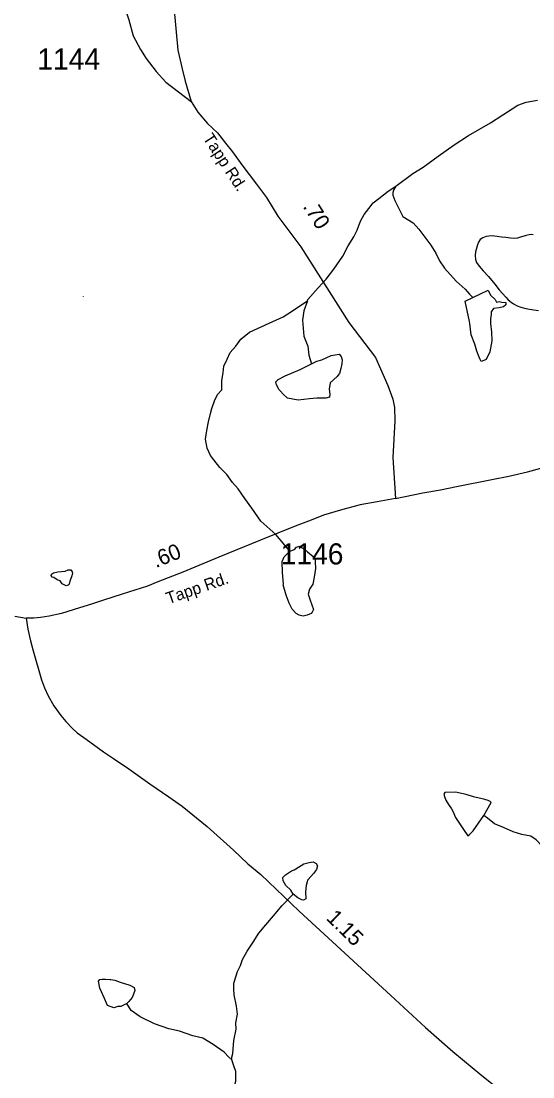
# Model space of a CAD drawing. Extents: x 1950930 to 2061844, y 904556 to 1017002.
# Drawn here: x 1999576 to 2003701, y 926803 to 935305 of the extents above; entities that cross this region are included whole.
import ezdxf

# ---------------------------------------------------------------- set-up
doc = ezdxf.new("R2010")
doc.units = 0
for name, color, linetype in [('Exist Hydrographic Creek Single Shore', 7, 'Continuous'), ('Exist Hydrographic Misc Water Feature', 7, 'Continuous'), ('Exist Road Non-System Type 51', 7, 'Continuous'), ('Exist Road Primary US Structure Standard Bridge CELL', 7, 'Continuous'), ('Exist Road Secondary Type 51 Attributed', 7, 'Continuous'), ('Exist Road Secondary Type 51 Label', 7, 'Continuous'), ('Exist Road Secondary Type 51 Number Label', 7, 'Continuous')]:
    doc.layers.add(name, color=color, linetype=linetype)

msp = doc.modelspace()

# ---------------------------------------------------------------- linework, layer by layer
at = {"layer": 'Exist Hydrographic Creek Single Shore'}
for points in [[(2002597.4, 933976.5), (2002733.4, 934076.4), (2002817.5, 934128.5), (2002937.5, 934216.6), (2003067.4, 934308.7), (2003183.4, 934382.8), (2003359.2, 934486.8), (2003459.3, 934551), (2003535.1, 934599), (2003579.3, 934627), (2003647.1, 934651.2), (2003739.3, 934667)], [(2001884.3, 933052), (2001888.1, 933063.7), (2001970.1, 933155.9), (2002033.9, 933228.1), (2002096, 933307.9), (2002170, 933412), (2002211.8, 933496.1), (2002257.9, 933568), (2002285.9, 933620.3), (2002297.8, 933660.1), (2002313.8, 933700.1), (2002341.7, 933748.1), (2002377.8, 933796.3), (2002413.8, 933840.2), (2002459.5, 933876.3), (2002533.6, 933936.5), (2002597.4, 933976.5)], [(2001741.2, 931037.7), (2001701.2, 931085.7), (2001629.4, 931169.6), (2001581.1, 931213.6), (2001509.2, 931277.4), (2001437.2, 931381.6), (2001379.1, 931461.6), (2001324.9, 931537.5), (2001279.1, 931589.4), (2001235.1, 931653.3), (2001178.8, 931709.2), (2001130.9, 931773.2), (2001102.8, 931807.3), (2001074.7, 931865.3), (2001062.8, 931937.4), (2001072.8, 932009.4), (2001086.7, 932077.4), (2001102.5, 932145.3), (2001112.5, 932185.5), (2001134.5, 932247.4), (2001158.5, 932299.4), (2001194.4, 932335.4), (2001194.3, 932411.5), (2001204.4, 932471.4), (2001210.5, 932527.4), (2001238.3, 932583.6), (2001262.3, 932635.6), (2001306.4, 932687.5), (2001346.2, 932743.5), (2001418.3, 932799.4), (2001576.3, 932871.6), (2001688.3, 932923.8), (2001764.1, 932971.8), (2001816.1, 933007.8), (2001884.3, 933052)]]:
    msp.add_lwpolyline(points, dxfattribs=at)
at = {"layer": 'Exist Hydrographic Misc Water Feature'}
for p, q in [((2000078.9, 933085.4), (2000078.9, 933086)), ((2000078.9, 933085.1), (2000078.9, 933085.4)), ((2000078.9, 933085), (2000078.9, 933085.1)), ((2000078.9, 933084.9), (2000078.9, 933085)), ((2000078.9, 933084.9), (2000078.9, 933084.9))]:
    msp.add_line(p, q, dxfattribs=at)
for points in [[(2002597.4, 933976.5), (2002581.4, 933948.3), (2002573.7, 933924.5), (2002573.6, 933904.5), (2002589.8, 933860.5), (2002617.8, 933800.5), (2002653.8, 933732.5), (2002735.7, 933680.6), (2002781.9, 933628.4), (2002829.8, 933564.4), (2002878, 933500.4), (2002918.1, 933436.6), (2002947.9, 933374.6), (2002988.1, 933314.7), (2003082.1, 933210.7), (2003156.2, 933146.8), (2003190.2, 933106.7), (2003216.2, 933078.6)], [(2003216.2, 933078.6), (2003340.2, 933138.7), (2003360, 933099), (2003396, 933062.8), (2003408.1, 933042.8), (2003428.2, 933047), (2003452, 933042.9), (2003484.1, 933039), (2003482.1, 933019), (2003464.1, 933004.9), (2003428.1, 932994.8), (2003384.4, 932990.8), (2003364.1, 932962.7), (2003364.2, 932938.7), (2003360.4, 932910.9), (2003360.4, 932878.7), (2003360.2, 932870.9), (2003368.3, 932800.8), (2003370.4, 932728.9), (2003354.5, 932642.9), (2003324.3, 932578.9), (2003304.5, 932570.8), (2003284.6, 932562.6), (2003276.4, 932580.8), (2003268.6, 932598.7), (2003250.6, 932646.7), (2003232.4, 932702.9), (2003204.4, 932778.6), (2003192.2, 932870.7), (2003190.2, 932884.6), (2003156.2, 933050.7), (2003216.2, 933078.6)], [(2001884.3, 933052), (2001856, 932971.9), (2001844.3, 932896), (2001856.4, 932767.7), (2001888.2, 932688), (2001896.2, 932615.9), (2001916.4, 932544)], [(2001916.4, 932544), (2001960.5, 932566), (2002000.4, 932576), (2002076.3, 932611.9), (2002140.2, 932624), (2002156.6, 932604), (2002164.5, 932575.9), (2002160.6, 932543.9), (2002152.6, 932507.9), (2002142.6, 932468.1), (2002128.4, 932450), (2002124.4, 932443.9), (2002068.5, 932391.8), (2002060.5, 932339.8), (2002064.6, 932300), (2002062.5, 932275.8), (2002032.5, 932267.9), (2002004.6, 932267.8), (2001960.6, 932267.7), (2001900.4, 932263.7), (2001808.6, 932251.8), (2001724.6, 932267.7), (2001688.5, 932299.6), (2001666.4, 932325.7), (2001656.5, 932335.7), (2001634.6, 932375.5), (2001628.6, 932399.6), (2001648.4, 932419.6), (2001704.4, 932447.6), (2001824.6, 932499.9), (2001916.4, 932544)], [(2001741.2, 931037.7), (2001779.2, 931049.7), (2001797.3, 931069.6), (2001821.5, 931077.7), (2001837.3, 931065.9), (2001859.4, 931053.6), (2001885.4, 931029.8), (2001929.3, 930993.7), (2001945.4, 930975.7), (2001945.5, 930949.8), (2001949.3, 930897.8), (2001937.3, 930825.9), (2001927.6, 930769.6), (2001901.6, 930729.8), (2001889.6, 930689.7), (2001905.6, 930641.8), (2001933.6, 930565.7), (2001921.7, 930545.6), (2001913.6, 930533.6), (2001881.8, 930521.8), (2001849.8, 930513.6), (2001817.8, 930521.5), (2001793.8, 930533.8), (2001761.7, 930569.6), (2001737.8, 930617.7), (2001711.5, 930681.5), (2001689.6, 930765.7), (2001691.4, 930771.6), (2001683.5, 930865.6), (2001681.4, 930953.6), (2001697.2, 930989.7), (2001713.3, 931005.7), (2001741.2, 931037.7)], [(1999817.6, 930840.5), (1999821.7, 930850.3), (1999837.3, 930862.2), (1999871.1, 930868.9), (1999931.4, 930876.7), (1999955, 930885.3), (1999977.1, 930885.6), (1999989.2, 930871.1), (1999991.7, 930857.4), (1999981.4, 930829.7), (1999969.8, 930795.4), (1999964, 930771.1), (1999955.8, 930763), (1999940.4, 930756.8), (1999906, 930774.7), (1999891.8, 930798.8), (1999868, 930806.5), (1999840, 930824.5), (1999825.6, 930827.9), (1999817.6, 930840.5)], [(2003304.9, 928908.6), (2003364.8, 929012.4), (2003356.8, 929020.5), (2003340.8, 929028.7), (2003312.8, 929036.5), (2003280.8, 929044.3), (2003244.5, 929052.3), (2003222.7, 929058.3), (2003162.7, 929076.3), (2003076.8, 929096.5), (2002992.7, 929092.3), (2002984.5, 929080.3), (2002988.7, 929060.2), (2003000.6, 929032.4), (2003020.5, 928996.2), (2003044.7, 928960.3), (2003054.9, 928942.4), (2003076.8, 928892.4), (2003142.7, 928794.5), (2003176.8, 928744.2), (2003188.8, 928752.5), (2003219, 928784.4), (2003304.9, 928908.6)], [(2004699.3, 927941.3), (2004623.6, 927945.1), (2004479.3, 927965.2), (2004387.2, 928005.1), (2004315.4, 928041.1), (2004259.3, 928073.1), (2004195.2, 928128.9), (2004133.2, 928208.9), (2004071.1, 928285), (2003997.1, 928372.9), (2003945, 928424.8), (2003899.1, 928492.7), (2003849.1, 928548.9), (2003827, 928592.7), (2003776.9, 928660.6), (2003728.8, 928712.8), (2003684.7, 928740.6), (2003612.8, 928754.6), (2003542.7, 928776.7), (2003464.7, 928812.5), (2003392.7, 928840.5), (2003334.6, 928886.4), (2003304.9, 928908.6)], [(2001769.1, 928273.5), (2001749.1, 928305.4), (2001709.2, 928345.3), (2001688.9, 928381.5), (2001684.9, 928409.5), (2001707, 928429.4), (2001756.9, 928461.5), (2001777.1, 928469.6), (2001791.1, 928479.5), (2001854.9, 928517.6), (2001896.8, 928529.5), (2001929, 928533.7), (2001955, 928521.7), (2001965.1, 928501.5), (2001957, 928473.8), (2001933, 928441.4), (2001889, 928393.5), (2001885, 928387.6), (2001881.1, 928373.6), (2001873, 928345.5), (2001868.9, 928293.4), (2001871.1, 928237.6), (2001853.1, 928225.5), (2001839.1, 928229.4), (2001827, 928233.6), (2001807.2, 928245.5), (2001769.1, 928273.5)], [(2001273.9, 926939.2), (2001274, 926963.2), (2001281.8, 926991.2), (2001289.9, 927095.1), (2001309.8, 927187.2), (2001305.7, 927239.2), (2001319.5, 927307.1), (2001313.6, 927371.3), (2001293.6, 927463.2), (2001289.6, 927511.2), (2001289.6, 927559.1), (2001321.4, 927651), (2001345.4, 927701.1), (2001361.5, 927747.3), (2001397.3, 927815.2), (2001445.4, 927887.4), (2001491.2, 927959.3), (2001549.4, 928027.3), (2001609.3, 928099.3), (2001681.2, 928183.4), (2001769.1, 928273.5)], [(2000427.8, 927394.5), (2000395.6, 927378.4), (2000379.7, 927370.5), (2000355.7, 927370.4), (2000323.6, 927358.6), (2000271.5, 927378.4), (2000257.5, 927414.4), (2000247.4, 927434.3), (2000211.4, 927518.4), (2000199.5, 927574.4), (2000211.5, 927586.3), (2000229.3, 927590.6), (2000257.5, 927590.3), (2000295.5, 927586.6), (2000299.5, 927586.5), (2000331.5, 927582.5), (2000375.5, 927566.5), (2000451.5, 927542.7), (2000487.5, 927522.6), (2000493.6, 927498.5), (2000483.5, 927470.5), (2000471.4, 927442.5), (2000445.5, 927410.5), (2000427.8, 927394.5)], [(2001273.9, 926939.2), (2001249.8, 926963), (2001213.8, 927003.1), (2001123.8, 927063.1), (2001041.9, 927115), (2000959.9, 927134.7), (2000851.7, 927170.8), (2000767.8, 927190.9), (2000651.8, 927230.7), (2000535.8, 927286.6), (2000463.7, 927338.6), (2000427.8, 927394.5)], [(2001040.7, 925803), (2001054.7, 925847), (2001084.6, 925911), (2001102.7, 925991.1), (2001132.5, 926099.1), (2001146.5, 926189), (2001146.3, 926244.8), (2001166.4, 926327.1), (2001174.3, 926390.9), (2001186.2, 926442.9), (2001206.1, 926503.2), (2001224.3, 926555), (2001262.2, 926611), (2001286.1, 926691.2), (2001306.1, 926767.3), (2001306.1, 926847), (2001289.9, 926891), (2001273.9, 926939.2)]]:
    msp.add_lwpolyline(points, dxfattribs=at)
at = {"layer": 'Exist Road Non-System Type 51'}
msp.add_lwpolyline([(2003703.9, 933584.9), (2003691.1, 933585.9), (2003672.1, 933582.8), (2003646.8, 933577.4), (2003602.4, 933564.8), (2003576.2, 933557.1), (2003551.9, 933555.2), (2003521.9, 933556.3), (2003483.8, 933561.2), (2003447.6, 933565.1), (2003413.8, 933571.2), (2003391.2, 933573.4), (2003371.9, 933574.6), (2003346.8, 933573.4), (2003325, 933570.4), (2003296.9, 933558.4), (2003277.1, 933545.1), (2003263, 933525.3), (2003254.2, 933502.8), (2003239, 933447.8), (2003236, 933417.4), (2003237.9, 933384.2), (2003247.8, 933359.8), (2003267.2, 933330.8), (2003301.5, 933293.1), (2003342.1, 933248.9), (2003394, 933185.9), (2003430.1, 933140.3), (2003481.9, 933081.9), (2003503.1, 933059.8), (2003526.8, 933040.8), (2003544.2, 933028.2), (2003573.6, 933012.2), (2003602.9, 933001.4), (2003643.2, 932990.7), (2003690.5, 932981.6), (2003746.4, 932973.2)], dxfattribs=at)
at = {"layer": 'Exist Road Secondary Type 51 Attributed'}
for points in [[(1999964.9, 936684.6), (2000078.8, 936352.6), (2000319.1, 935697.8), (2000443.4, 935313.9), (2000479.3, 935185.9), (2000539.5, 935075.9), (2000583.6, 935003.9), (2000663.6, 934900.1), (2000743.6, 934812), (2000947.7, 934658.1)], [(2000638.3, 936115.7), (2000738.8, 936030.2), (2000755, 935998.1), (2000763, 935948.1), (2000773, 935862), (2000783.1, 935740.2), (2000807.2, 935420.2), (2000839.4, 935072.1), (2000873.5, 934920.1), (2000899.6, 934820.2), (2000947.7, 934658.1)], [(2000947.7, 934658.1), (2000999.7, 934572.2), (2001079.9, 934480.3), (2001159.9, 934404.3), (2001223.8, 934322.3), (2001280, 934252.3), (2001356, 934148.3), (2001473.2, 933992.3), (2001554.4, 933883.9), (2001644.7, 933733.4), (2001831, 933487.8), (2002217.8, 932876.7), (2002433, 932597.1), (2002473.1, 932505), (2002532.1, 932369.5), (2002571.6, 932260.1), (2002586.8, 932193.2), (2002588.3, 932085.4), (2002573.1, 931790.6), (2002594.8, 931461.1)], [(2002594.8, 931461.1), (2002813, 931504.9), (2002956.5, 931531.5), (2003086.2, 931557.3), (2003369.9, 931613.2), (2003508.6, 931641), (2003658.8, 931674.5), (2003766.5, 931703.7)], [(2002594.8, 931461.1), (2002445.5, 931434.9), (2002309.6, 931410.9), (2002149.7, 931366.8), (2002013, 931325.2), (2001913.8, 931286.7), (2001784.4, 931239.1), (2001506.4, 931124.8), (2001171, 930988.4), (2000879.6, 930866.4), (2000678.7, 930788.9), (2000596, 930753.8), (2000392.1, 930689.6), (2000241.4, 930640.6), (2000144.8, 930610.9), (2000046.2, 930579.4), (1999902.2, 930535.8), (1999803.6, 930512.9), (1999733.8, 930503.3), (1999678.3, 930496.6), (1999617.7, 930496.4)], [(1999525.6, 930512.1), (1999617.7, 930496.4)], [(1999617.7, 930496.4), (1999631.1, 930407.8), (1999652.1, 930315.3), (1999673.2, 930233), (1999739.9, 930000.5), (1999765.4, 929934.8), (1999794.1, 929871), (1999841.1, 929790.6), (1999895.3, 929713.5), (1999936.8, 929663.7), (1999991.6, 929608.2), (2000029.3, 929573.8), (2000083.2, 929535.4), (2000159.7, 929478.4), (2000241.6, 929421.3), (2000322.3, 929366), (2000444.5, 929284.7), (2000613.3, 929163.1), (2000767.4, 929057), (2000874.1, 928982.3), (2001075.5, 928820.4), (2001288.1, 928629.3), (2001404.3, 928518.7), (2001507.4, 928432.3), (2001817.6, 928138.2), (2002556.3, 927458.2), (2002836.2, 927201.3), (2003054.7, 927008.3), (2003289.9, 926813.1), (2003476, 926666.1)]]:
    msp.add_lwpolyline(points, dxfattribs=at)

# ---------------------------------------------------------------- texts
at = {"layer": 'Exist Road Primary US Structure Standard Bridge CELL'}
for s, rotation, p in [('.70', 302.33556, (2001843.9, 933811.6)), ('.60', 22.26771, (2000662.9, 930899.6)), ('1.15', 315.43879, (2002029.5, 928074.9))]:
    msp.add_text(s, height=125, rotation=rotation, dxfattribs=at).set_placement(p)
at = {"layer": 'Exist Road Secondary Type 51 Label'}
for rotation, p in [(303.09176, (2001038.2, 934362.7)), (19.19225, (2000764, 930608.9))]:
    msp.add_text('Tapp Rd.', height=95, rotation=rotation, dxfattribs=at).set_placement(p)
at = {"layer": 'Exist Road Secondary Type 51 Number Label'}
for s, p in [('1144', (1999707.1, 934914.6)), ('1146', (2001668.6, 930929.5))]:
    msp.add_text(s, height=170, dxfattribs=at).set_placement(p)

doc.saveas('drawing.dxf')
